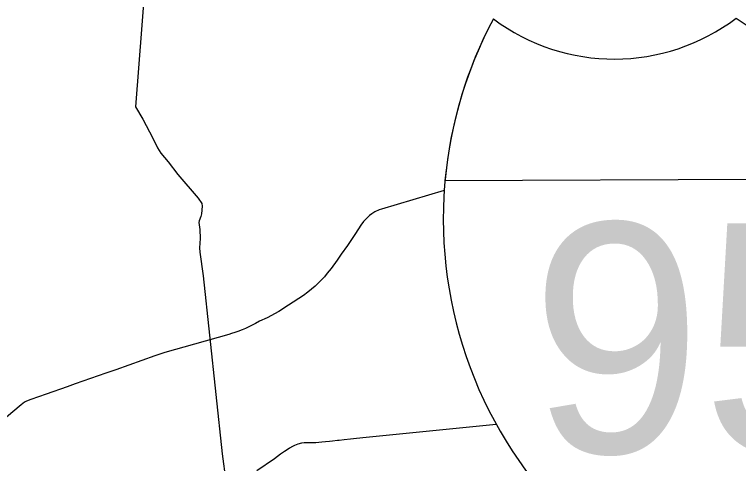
# Model space of a CAD drawing. Extents: x 0 to 2603, y -226 to 830.
# Drawn here: x 76.71 to 88.41, y 489.41 to 496.67 of the extents above; entities that cross this region are included whole.
import ezdxf

# ---------------------------------------------------------------- set-up
doc = ezdxf.new("R2010")
doc.units = 0
for name, color, linetype in [('CT_TSH_Map_Interstate_Roads', 7, 'Continuous'), ('CT_TSH_Map_Town_Limits', 7, 'Continuous'), ('CT_TSH_Map_US_and_State_Routes', 7, 'Continuous')]:
    doc.layers.add(name, color=color, linetype=linetype)

msp = doc.modelspace()

# ---------------------------------------------------------------- linework, layer by layer
at = {"layer": 'CT_TSH_Map_Interstate_Roads'}
msp.add_line((93.097, 494.025), (83.664, 493.985), dxfattribs=at)
for points in [[(84.494, 490.044), (82.39, 489.831), (82.233, 489.815)], [(81.926, 489.783), (81.848, 489.771), (81.796, 489.765), (81.734, 489.76), (81.676, 489.755), (81.577, 489.748), (81.389, 489.744), (81.343, 489.738), (81.288, 489.725), (81.233, 489.704), (81.199, 489.689), (81.153, 489.661), (81.115, 489.635), (81.071, 489.604)], [(81.932, 489.784), (81.926, 489.783)], [(81.952, 489.786), (81.932, 489.784)], [(82.233, 489.815), (82.138, 489.805), (82.034, 489.795), (81.952, 489.786)], [(81.071, 489.604), (81.006, 489.56)], [(81.006, 489.56), (80.908, 489.489), (80.625, 489.291)]]:
    msp.add_lwpolyline(points, dxfattribs=at)
for centre, radius, start, end in [((86.402, 499.217), 3.265, 233.2263, 307.1377), ((90.319, 499.235), 3.264, 233.3979, 307.1378), ((90.501, 493.365), 6.864, 151.8748, 252.2637), ((90.51, 493.361), 6.874, 151.8748, 174.7861)]:
    msp.add_arc(centre, radius, start, end, dxfattribs=at)
at = {"layer": 'CT_TSH_Map_Town_Limits'}
msp.add_lwpolyline([(78.922, 498.523), (78.663, 495.18), (78.781, 494.98), (78.942, 494.67), (79.018, 494.514), (79.071, 494.429), (79.188, 494.29), (79.345, 494.083), (79.673, 493.703), (79.736, 493.615), (79.741, 493.57), (79.729, 493.448), (79.717, 493.403), (79.69, 493.337), (79.684, 493.309), (79.703, 493.197), (79.707, 493.049), (79.698, 492.901), (79.704, 492.828), (79.754, 492.445), (80.065, 489.566), (80.121, 489.125)], dxfattribs=at)
at = {"layer": 'CT_TSH_Map_US_and_State_Routes'}
for points in [[(83.652, 493.827), (82.636, 493.525), (82.601, 493.511), (82.532, 493.48), (82.484, 493.449), (82.446, 493.42), (82.423, 493.401), (82.383, 493.362)], [(82.383, 493.362), (82.348, 493.323), (82.307, 493.264), (82.219, 493.131)], [(82.219, 493.131), (82.088, 492.935), (81.988, 492.796), (81.922, 492.702), (81.825, 492.565)], [(81.825, 492.565), (81.763, 492.487), (81.716, 492.432), (81.667, 492.379), (81.601, 492.313)], [(81.601, 492.313), (81.568, 492.28), (81.45, 492.181), (81.379, 492.13), (81.134, 491.972), (80.979, 491.872), (80.79, 491.769)], [(80.79, 491.769), (80.669, 491.711), (80.6, 491.676), (80.505, 491.626), (80.44, 491.595), (80.384, 491.573), (80.316, 491.547)], [(80.171, 491.499), (79.617, 491.343)], [(80.316, 491.547), (80.267, 491.529), (80.216, 491.512), (80.171, 491.499)], [(79.617, 491.343), (79.137, 491.209), (78.972, 491.153)], [(78.972, 491.153), (78.342, 490.928)], [(78.342, 490.928), (78.181, 490.872)], [(78.061, 490.83), (77.689, 490.698)], [(78.181, 490.872), (78.061, 490.83)], [(77.559, 490.652), (77.218, 490.531)], [(77.689, 490.698), (77.559, 490.652)], [(77.218, 490.531), (76.972, 490.445)], [(76.972, 490.445), (76.9, 490.419), (76.867, 490.403)], [(76.867, 490.403), (76.813, 490.359), (76.476, 490.075), (76.466, 490.072), (76.449, 490.072), (76.191, 490.084)]]:
    msp.add_lwpolyline(points, dxfattribs=at)

# ---------------------------------------------------------------- texts
at = {"layer": 'CT_TSH_Map_Interstate_Roads'}
msp.add_text('95', height=3.7137, dxfattribs=at).set_placement((85.055, 489.584))

doc.saveas('drawing.dxf')
